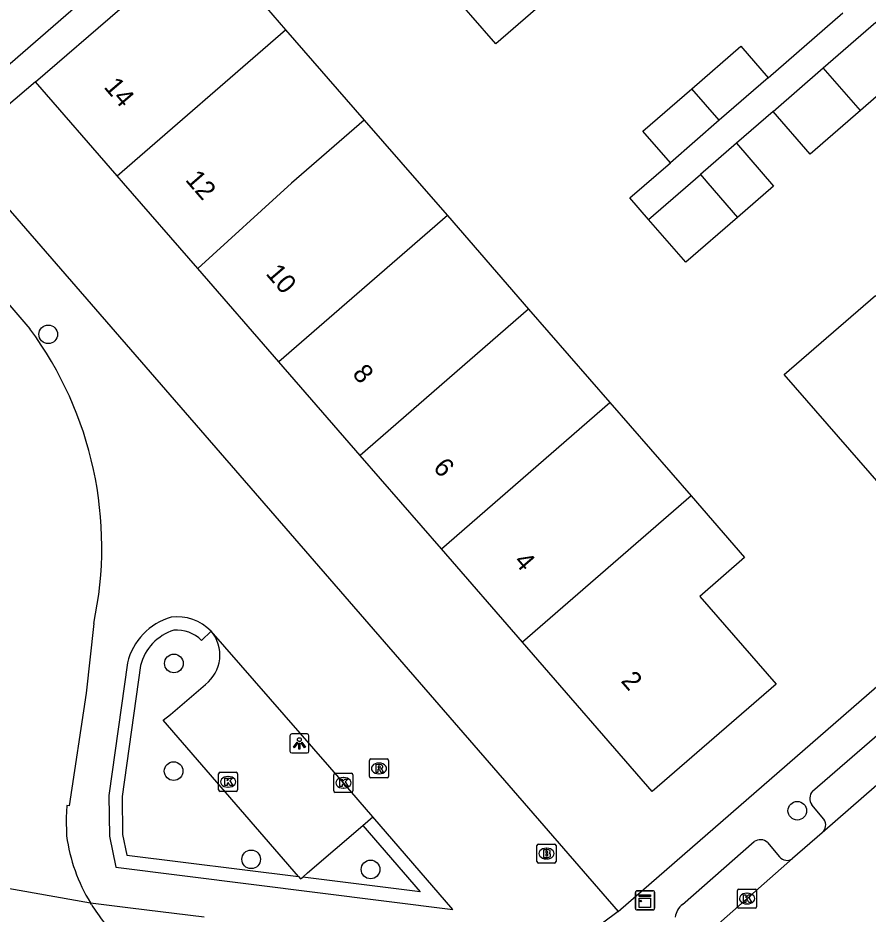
# Model space of a CAD drawing. Extents: x 155888 to 156864, y 383882 to 384671.
# Drawn here: x 156372.4 to 156417.04, y 383961.62 to 384008.68 of the extents above; entities that cross this region are included whole.
import ezdxf

# ---------------------------------------------------------------- set-up
doc = ezdxf.new("R2010")
doc.units = 0
for name, color, linetype in [('IMGEO_Boom', 7, 'Continuous'), ('IMGEO_Brandkraan', 7, 'Continuous'), ('IMGEO_Haag', 7, 'Continuous'), ('IMGEO_Kast', 7, 'Continuous'), ('IMGEO_Kolk', 7, 'Continuous'), ('IMGEO_Lichtpunt', 7, 'Continuous'), ('IMGEO_Pand', 7, 'Continuous'), ('IMGEO_Pand_nummerreeks', 7, 'Continuous'), ('IMGEO_Parkeervlak_open', 7, 'Continuous'), ('IMGEO_Rijbaan_lokaal_gesloten', 7, 'Continuous'), ('IMGEO_Rioolput', 7, 'Continuous'), ('IMGEO_Voetpad_open', 7, 'Continuous')]:
    doc.layers.add(name, color=color, linetype=linetype)

msp = doc.modelspace()

# ---------------------------------------------------------------- linework, layer by layer
at = {"layer": 'IMGEO_Boom'}
for centre in [(156373.99, 383992.065), (156380.589, 383974.782), (156380.574, 383969.128), (156413.326, 383967.047), (156384.645, 383964.495), (156390.916, 383963.964)]:
    msp.add_circle(centre, 0.489, dxfattribs=at)
at = {"layer": 'IMGEO_Brandkraan'}
for p, q in [((156399.655, 383964.372), (156399.655, 383965.224)), ((156399.73, 383965.298), (156400.582, 383965.298)), ((156400.143, 383965.078), (156400.168, 383965.078)), ((156400.656, 383965.224), (156400.656, 383964.372)), ((156400.582, 383964.298), (156399.73, 383964.298)), ((156400.166, 383964.518), (156400.141, 383964.518))]:
    msp.add_line(p, q, dxfattribs=at)
for points in [[(156399.655, 383964.372), (156399.655, 383965.224)], [(156399.73, 383965.298), (156400.582, 383965.298)], [(156400.656, 383965.224), (156400.656, 383964.372)], [(156400.003, 383964.998), (156400.003, 383964.598), (156400.216, 383964.598)], [(156400.234, 383964.998), (156400.003, 383964.998)], [(156400.182, 383964.917), (156400.128, 383964.917), (156400.128, 383964.841)], [(156400.128, 383964.841), (156400.181, 383964.841)], [(156400.19, 383964.765), (156400.128, 383964.765), (156400.128, 383964.684)], [(156400.128, 383964.684), (156400.19, 383964.684)], [(156400.582, 383964.298), (156399.73, 383964.298)]]:
    msp.add_lwpolyline(points, dxfattribs=at)
for centre, radius, start, end in [((156399.732, 383965.222), 0.0765, 91.552, 178.448), ((156399.732, 383965.222), 0.0765, 91.552, 178.448), ((156400.58, 383965.222), 0.0765, 1.552, 88.448), ((156400.58, 383965.222), 0.0765, 1.552, 88.448), ((156400.183, 383964.879), 0.0379, 267.8285, 90.9355), ((156400.191, 383964.724), 0.0404, 269.8759, 90.5077), ((156400.222, 383964.849), 0.251, 268.6676, 293.5347), ((156400.238, 383964.853), 0.145, 59.4692, 91.5367), ((156400.263, 383964.9), 0.0922, 285.5137, 58.1501), ((156400.268, 383964.708), 0.105, 301.3115, 78.989), ((156399.732, 383964.374), 0.0765, 181.552, 268.448), ((156399.732, 383964.374), 0.0765, 181.552, 268.448), ((156400.58, 383964.374), 0.0765, 271.552, 358.448), ((156400.58, 383964.374), 0.0765, 271.552, 358.448)]:
    msp.add_arc(centre, radius, start, end, dxfattribs=at)
for centre, major_axis, ratio, start_param, end_param in [((156400.142, 383964.798), (-0.387, 0.002), 0.722429, 4.712389, 7.853982), ((156400.167, 383964.798), (-0.39, 0.002), 0.717154, 1.570796, 4.712389)]:
    msp.add_ellipse(centre, major_axis=major_axis, ratio=ratio, start_param=start_param, end_param=end_param, dxfattribs=at)
at = {"layer": 'IMGEO_Haag'}
for points in [[(156382.542, 383976.48), (156382.041, 383975.991)], [(156378.837, 383974.677), (156377.878, 383967.799), (156377.898, 383965.793), (156378.119, 383964.721), (156387.126, 383963.589)], [(156390.508, 383966.275), (156393.518, 383962.786), (156387.351, 383963.561)]]:
    msp.add_lwpolyline(points, dxfattribs=at)
for centre, radius, start, end in [((156381.373, 383974.028), 2.618, 107.5427, 165.6449), ((156380.756, 383974.737), 1.795, 44.3017, 95.5112)]:
    msp.add_arc(centre, radius, start, end, dxfattribs=at)
at = {"layer": 'IMGEO_Kast'}
for p, q in [((156404.829, 383961.915), (156404.829, 383962.756)), ((156404.829, 383962.756), (156404.829, 383961.915)), ((156404.904, 383962.84), (156405.745, 383962.84)), ((156405.745, 383962.84), (156404.904, 383962.84)), ((156405.829, 383962.765), (156405.829, 383961.924)), ((156405.829, 383961.924), (156405.829, 383962.765)), ((156405.754, 383961.84), (156404.913, 383961.84)), ((156404.913, 383961.84), (156405.754, 383961.84))]:
    msp.add_line(p, q, dxfattribs=at)
for points in [[(156405.024, 383962.63), (156405.624, 383962.63), (156405.624, 383962.545), (156405.024, 383962.545), (156405.024, 383962.63)], [(156405.024, 383962.455), (156405.624, 383962.455), (156405.624, 383961.966), (156405.024, 383961.966), (156405.024, 383962.455)]]:
    msp.add_lwpolyline(points, dxfattribs=at)
msp.add_circle((156405.108, 383962.304), 0.0377, dxfattribs=at)
for centre, start, end in [((156404.907, 383962.762), 92.4484, 184.2845), ((156404.907, 383962.762), 92.4484, 184.2845), ((156405.751, 383962.762), 2.4484, 94.2845), ((156405.751, 383962.762), 2.4484, 94.2845), ((156404.907, 383961.918), 182.4484, 274.2845), ((156404.907, 383961.918), 182.4484, 274.2845), ((156405.751, 383961.918), 272.4484, 4.2845), ((156405.751, 383961.918), 272.4484, 4.2845)]:
    msp.add_arc(centre, 0.0779, start, end, dxfattribs=at)
at = {"layer": 'IMGEO_Kolk'}
for p, q in [((156382.935, 383968.139), (156382.935, 383968.991)), ((156383.01, 383969.065), (156383.862, 383969.065)), ((156383.423, 383968.845), (156383.448, 383968.845)), ((156383.936, 383968.991), (156383.936, 383968.139)), ((156388.99, 383968.086), (156388.99, 383968.938)), ((156389.065, 383969.012), (156389.917, 383969.012)), ((156389.991, 383968.938), (156389.991, 383968.086)), ((156389.478, 383968.792), (156389.503, 383968.792)), ((156383.862, 383968.065), (156383.01, 383968.065)), ((156383.446, 383968.285), (156383.421, 383968.285)), ((156389.917, 383968.012), (156389.065, 383968.012)), ((156389.501, 383968.232), (156389.476, 383968.232)), ((156410.187, 383962.005), (156410.187, 383962.857)), ((156410.262, 383962.931), (156411.114, 383962.931)), ((156410.675, 383962.711), (156410.7, 383962.711)), ((156411.188, 383962.857), (156411.188, 383962.005)), ((156411.114, 383961.931), (156410.262, 383961.931)), ((156410.698, 383962.151), (156410.673, 383962.151))]:
    msp.add_line(p, q, dxfattribs=at)
for points in [[(156382.935, 383968.139), (156382.935, 383968.991)], [(156383.01, 383969.065), (156383.862, 383969.065)], [(156383.936, 383968.991), (156383.936, 383968.139)], [(156388.99, 383968.086), (156388.99, 383968.938)], [(156389.065, 383969.012), (156389.917, 383969.012)], [(156389.991, 383968.938), (156389.991, 383968.086)], [(156383.256, 383968.765), (156383.379, 383968.765), (156383.379, 383968.614), (156383.509, 383968.765), (156383.673, 383968.765), (156383.527, 383968.614), (156383.68, 383968.365), (156383.528, 383968.365), (156383.443, 383968.529), (156383.379, 383968.462), (156383.379, 383968.365), (156383.256, 383968.365), (156383.256, 383968.765)], [(156389.311, 383968.712), (156389.434, 383968.712), (156389.434, 383968.561), (156389.564, 383968.712), (156389.728, 383968.712), (156389.582, 383968.561), (156389.735, 383968.312), (156389.583, 383968.312), (156389.498, 383968.476), (156389.434, 383968.409), (156389.434, 383968.312), (156389.311, 383968.312), (156389.311, 383968.712)], [(156383.862, 383968.065), (156383.01, 383968.065)], [(156389.917, 383968.012), (156389.065, 383968.012)], [(156410.187, 383962.005), (156410.187, 383962.857)], [(156410.262, 383962.931), (156411.114, 383962.931)], [(156411.188, 383962.857), (156411.188, 383962.005)], [(156410.508, 383962.631), (156410.631, 383962.631), (156410.631, 383962.48), (156410.761, 383962.631), (156410.925, 383962.631), (156410.779, 383962.48), (156410.932, 383962.231), (156410.78, 383962.231), (156410.695, 383962.395), (156410.631, 383962.328), (156410.631, 383962.231), (156410.508, 383962.231), (156410.508, 383962.631)], [(156411.114, 383961.931), (156410.262, 383961.931)]]:
    msp.add_lwpolyline(points, dxfattribs=at)
for centre, start, end in [((156383.012, 383968.989), 91.552, 178.448), ((156383.012, 383968.989), 91.552, 178.448), ((156383.86, 383968.989), 1.552, 88.448), ((156383.86, 383968.989), 1.552, 88.448), ((156389.067, 383968.936), 91.552, 178.448), ((156389.067, 383968.936), 91.552, 178.448), ((156389.915, 383968.936), 1.552, 88.448), ((156389.915, 383968.936), 1.552, 88.448), ((156383.012, 383968.141), 181.552, 268.448), ((156383.012, 383968.141), 181.552, 268.448), ((156383.86, 383968.141), 271.552, 358.448), ((156383.86, 383968.141), 271.552, 358.448), ((156389.067, 383968.088), 181.552, 268.448), ((156389.067, 383968.088), 181.552, 268.448), ((156389.915, 383968.088), 271.552, 358.448), ((156389.915, 383968.088), 271.552, 358.448), ((156410.264, 383962.855), 91.552, 178.448), ((156410.264, 383962.855), 91.552, 178.448), ((156411.112, 383962.855), 1.552, 88.448), ((156411.112, 383962.855), 1.552, 88.448), ((156410.264, 383962.007), 181.552, 268.448), ((156410.264, 383962.007), 181.552, 268.448), ((156411.112, 383962.007), 271.552, 358.448), ((156411.112, 383962.007), 271.552, 358.448)]:
    msp.add_arc(centre, 0.0765, start, end, dxfattribs=at)
for centre, major_axis, ratio, start_param, end_param in [((156383.422, 383968.565), (-0.387, 0.002), 0.722429, 4.712389, 7.853982), ((156383.447, 383968.565), (-0.39, 0.002), 0.717154, 1.570796, 4.712389), ((156389.477, 383968.512), (-0.387, 0.002), 0.722429, 4.712389, 7.853982), ((156389.502, 383968.512), (-0.39, 0.002), 0.717154, 1.570796, 4.712389), ((156410.674, 383962.431), (-0.387, 0.002), 0.722429, 4.712389, 7.853982), ((156410.699, 383962.431), (-0.39, 0.002), 0.717154, 1.570796, 4.712389)]:
    msp.add_ellipse(centre, major_axis=major_axis, ratio=ratio, start_param=start_param, end_param=end_param, dxfattribs=at)
at = {"layer": 'IMGEO_Lichtpunt'}
for p, q in [((156386.68, 383970.983), (156386.68, 383970.176)), ((156386.68, 383970.983), (156386.68, 383970.176)), ((156387.582, 383971.078), (156386.774, 383971.078)), ((156387.582, 383971.078), (156386.774, 383971.078)), ((156387.676, 383970.176), (156387.676, 383970.983)), ((156387.676, 383970.176), (156387.676, 383970.983)), ((156386.774, 383970.082), (156387.582, 383970.082)), ((156386.774, 383970.082), (156387.582, 383970.082))]:
    msp.add_line(p, q, dxfattribs=at)
for points in [[(156387.054, 383970.647), (156387.093, 383970.619), (156386.905, 383970.357), (156386.867, 383970.384), (156387.054, 383970.647)], [(156387.156, 383970.599), (156387.203, 383970.599), (156387.203, 383970.277), (156387.156, 383970.277), (156387.156, 383970.599)], [(156387.266, 383970.619), (156387.304, 383970.646), (156387.491, 383970.384), (156387.452, 383970.356), (156387.266, 383970.619)]]:
    msp.add_lwpolyline(points, dxfattribs=at)
msp.add_circle((156387.179, 383970.781), 0.0994, dxfattribs=at)
for centre, start, end in [((156386.774, 383970.983), 90, 180), ((156386.774, 383970.983), 90, 180), ((156387.582, 383970.983), 0, 90), ((156387.582, 383970.983), 0, 90), ((156386.774, 383970.176), 180, 270), ((156386.774, 383970.176), 180, 270), ((156387.582, 383970.176), 270, 0), ((156387.582, 383970.176), 270, 360)]:
    msp.add_arc(centre, 0.0946, start, end, dxfattribs=at)
at = {"layer": 'IMGEO_Pand'}
for points in [[(156402.186, 384011.391), (156402.052, 384011.275), (156397.501, 384007.316), (156396.19, 384008.823), (156393.37, 384012.064), (156390.088, 384015.836), (156394.77, 384019.907)], [(156373.325, 384005.318), (156382.174, 384012.981)], [(156382.174, 384012.981), (156385.457, 384009.21), (156386.455, 384008.063)], [(156414.691, 384006.065), (156417.445, 384008.459)], [(156417.445, 384008.459), (156419.396, 384006.214), (156416.642, 384003.82)], [(156377.617, 384000.38), (156386.455, 384008.063)], [(156386.455, 384008.063), (156390.586, 384003.317)], [(156407.785, 384004.961), (156410.353, 384007.192), (156411.795, 384005.532)], [(156412.052, 384003.771), (156414.691, 384006.065)], [(156416.642, 384003.82), (156414.691, 384006.065)], [(156411.795, 384005.532), (156409.229, 384003.303)], [(156377.617, 384000.38), (156373.325, 384005.318)], [(156406.663, 384001.074), (156405.221, 384002.734), (156407.785, 384004.961)], [(156409.229, 384003.303), (156407.785, 384004.961)], [(156416.642, 384003.82), (156414.003, 384001.526), (156412.052, 384003.771)], [(156390.586, 384003.317), (156386.766, 384000), (156381.844, 383995.518)], [(156390.586, 384003.317), (156393.473, 384000), (156394.953, 383998.297)], [(156409.229, 384003.303), (156406.663, 384001.074)], [(156410.126, 384002.097), (156408.235, 384000.454)], [(156410.126, 384002.097), (156412.079, 383999.85), (156410.189, 383998.207)], [(156381.844, 383995.518), (156377.948, 384000), (156377.617, 384000.38)], [(156405.52, 383998.094), (156407.713, 384000), (156408.235, 384000.454)], [(156408.235, 384000.454), (156408.63, 384000), (156410.189, 383998.207)], [(156394.953, 383998.297), (156386.108, 383990.613)], [(156394.953, 383998.297), (156399.218, 383993.391)], [(156410.189, 383998.207), (156407.474, 383995.847), (156405.52, 383998.094)], [(156386.108, 383990.613), (156381.844, 383995.518)], [(156424.53, 383985.438), (156419.998, 383981.499), (156412.635, 383989.948), (156417.427, 383994.112), (156418.816, 383992.513)], [(156399.218, 383993.391), (156390.373, 383985.707)], [(156399.218, 383993.391), (156403.482, 383988.485)], [(156390.373, 383985.707), (156386.108, 383990.613)], [(156394.637, 383980.801), (156403.482, 383988.485)], [(156403.482, 383988.485), (156407.747, 383983.58)], [(156394.637, 383980.801), (156390.373, 383985.707)], [(156407.747, 383983.58), (156398.902, 383975.896)], [(156407.747, 383983.58), (156410.555, 383980.349), (156408.201, 383978.302), (156412.209, 383973.692), (156405.709, 383968.065), (156398.902, 383975.896)], [(156398.902, 383975.896), (156394.637, 383980.801)]]:
    msp.add_lwpolyline(points, dxfattribs=at)
at = {"layer": 'IMGEO_Parkeervlak_open'}
for points in [[(156387.126, 383963.589), (156380.022, 383971.795), (156380.41, 383972.102), (156382.25, 383973.68)], [(156390.508, 383966.275), (156391.038, 383966.732)], [(156387.351, 383963.561), (156387.61, 383963.78), (156390.508, 383966.275)], [(156387.126, 383963.589), (156387.235, 383963.463), (156387.351, 383963.561)]]:
    msp.add_lwpolyline(points, dxfattribs=at)
msp.add_arc((156381.053, 383975.22), 1.951, 307.8587, 40.2341, dxfattribs=at)
at = {"layer": 'IMGEO_Rijbaan_lokaal_gesloten'}
for points in [[(156366.714, 383999.688), (156373.031, 383992.347)], [(156376.379, 383976.882), (156375.982, 383973.218), (156375.086, 383967.31), (156374.973, 383967.316), (156374.936, 383966.685), (156374.957, 383965.723)], [(156424.433, 383974.388), (156421.6, 383971.962), (156414.632, 383965.88)], [(156414.632, 383965.88), (156413.073, 383964.545)], [(156413.073, 383964.545), (156410.688, 383962.43), (156407.237, 383959.396), (156406.056, 383958.55)], [(156367.617, 383963.736), (156376.206, 383962.213)], [(156376.263, 383962.121), (156376.234, 383962.167), (156376.206, 383962.213)]]:
    msp.add_lwpolyline(points, dxfattribs=at)
for centre, radius, start, end in [((156405.097, 383975.859), 49.531, 130.6974, 139.6887), ((156357.526, 383980.895), 19.276, 347.9825, 36.4483), ((156383.831, 383966.904), 8.952, 187.5778, 211.5974), ((156386.263, 383968.401), 11.809, 212.126, 223.1406)]:
    msp.add_arc(centre, radius, start, end, dxfattribs=at)
at = {"layer": 'IMGEO_Rioolput'}
for p, q in [((156390.934, 383969.767), (156391.786, 383969.767)), ((156390.859, 383968.841), (156390.859, 383969.693)), ((156391.347, 383969.547), (156391.372, 383969.547)), ((156391.86, 383969.693), (156391.86, 383968.841)), ((156391.37, 383968.987), (156391.345, 383968.987)), ((156391.786, 383968.767), (156390.934, 383968.767))]:
    msp.add_line(p, q, dxfattribs=at)
for points in [[(156390.934, 383969.767), (156391.786, 383969.767)], [(156390.859, 383968.841), (156390.859, 383969.693)], [(156391.448, 383969.465), (156391.196, 383969.467), (156391.196, 383969.067)], [(156391.374, 383969.386), (156391.32, 383969.386), (156391.32, 383969.305)], [(156391.32, 383969.305), (156391.372, 383969.305)], [(156391.86, 383969.693), (156391.86, 383968.841)], [(156391.196, 383969.067), (156391.32, 383969.067), (156391.32, 383969.229), (156391.331, 383969.229)], [(156391.378, 383969.2), (156391.449, 383969.067), (156391.589, 383969.067), (156391.524, 383969.193)], [(156391.786, 383968.767), (156390.934, 383968.767)]]:
    msp.add_lwpolyline(points, dxfattribs=at)
for centre, radius, start, end in [((156390.936, 383969.691), 0.0765, 91.552, 178.448), ((156390.936, 383969.691), 0.0765, 91.552, 178.448), ((156391.784, 383969.691), 0.0765, 1.552, 88.448), ((156391.784, 383969.691), 0.0765, 1.552, 88.448), ((156391.356, 383969.494), 0.19, 274.7715, 282.9687), ((156391.38, 383969.29), 0.0964, 77.0061, 93.1865), ((156391.394, 383969.347), 0.0378, 276.6634, 79.6772), ((156391.447, 383969.355), 0.109, 350.3612, 89.416), ((156391.445, 383969.355), 0.112, 277.5842, 350.9817), ((156390.936, 383968.843), 0.0765, 181.552, 268.448), ((156390.936, 383968.843), 0.0765, 181.552, 268.448), ((156391.33, 383969.176), 0.0533, 26.0293, 88.6989), ((156391.429, 383969.14), 0.108, 29.5134, 73.7905), ((156391.784, 383968.843), 0.0765, 271.552, 358.448), ((156391.784, 383968.843), 0.0765, 271.552, 358.448)]:
    msp.add_arc(centre, radius, start, end, dxfattribs=at)
for centre, major_axis, ratio, start_param, end_param in [((156391.346, 383969.267), (-0.387, 0.002), 0.722429, 4.712389, 7.853982), ((156391.371, 383969.267), (-0.39, 0.002), 0.717154, 1.570796, 4.712389)]:
    msp.add_ellipse(centre, major_axis=major_axis, ratio=ratio, start_param=start_param, end_param=end_param, dxfattribs=at)
at = {"layer": 'IMGEO_Voetpad_open'}
for points in [[(156411.601, 384046.501), (156414.489, 384043.181), (156368.129, 384002.924)], [(156411.795, 384005.532), (156415.72, 384008.941)], [(156373.325, 384005.318), (156369.161, 384001.79)], [(156412.052, 384003.771), (156410.126, 384002.097)], [(156369.161, 384001.79), (156370.715, 384000), (156403.914, 383961.759)], [(156403.914, 383961.759), (156447.9, 384000), (156450.32, 384002.104)], [(156405.52, 383998.094), (156404.537, 383999.225), (156406.663, 384001.074)], [(156391.038, 383966.732), (156389.491, 383968.511), (156382.542, 383976.48)], [(156414.133, 383968.081), (156422.456, 383975.294)], [(156378.149, 383974.81), (156377.178, 383967.844), (156377.199, 383965.718), (156377.535, 383964.089), (156395.238, 383961.864), (156391.038, 383966.732)], [(156414.726, 383966.603), (156414.096, 383967.35)], [(156407.295, 383962.13), (156411.058, 383965.425)], [(156411.767, 383965.379), (156412.399, 383964.625)], [(156376.206, 383962.213), (156378.318, 383961.954), (156382.185, 383961.48)], [(156403.914, 383961.759), (156402.343, 383960.577)]]:
    msp.add_lwpolyline(points, dxfattribs=at)
for centre, radius, start, end in [((156381.374, 383974.027), 3.318, 106.3067, 166.3532), ((156380.757, 383974.737), 2.495, 44.3111, 97.2547), ((156414.561, 383967.693), 0.578, 137.8062, 216.3987), ((156414.266, 383966.295), 0.553, 311.3651, 33.8195), ((156411.384, 383964.962), 0.566, 47.4343, 125.1414), ((156412.775, 383964.914), 0.474, 217.5284, 308.9336), ((156407.947, 383961.324), 1.037, 128.9906, 172.2449)]:
    msp.add_arc(centre, radius, start, end, dxfattribs=at)

# ---------------------------------------------------------------- texts
at = {"layer": 'IMGEO_Pand_nummerreeks'}
for s, rotation, p in [('14', 310.4027, (156376.872, 384005.039)), ('12', 311.0035, (156381.149, 384000.161)), ('10', 310.7461, (156385.375, 383995.236)), ('8', 310.7461, (156389.918, 383989.963)), ('6', 310.7461, (156394.158, 383985.042)), ('4', 310.7461, (156398.401, 383980.117)), ('2', 310.9984, (156404.025, 383973.843))]:
    msp.add_text(s, height=1, rotation=rotation, dxfattribs=at).set_placement(p)

doc.saveas('drawing.dxf')
